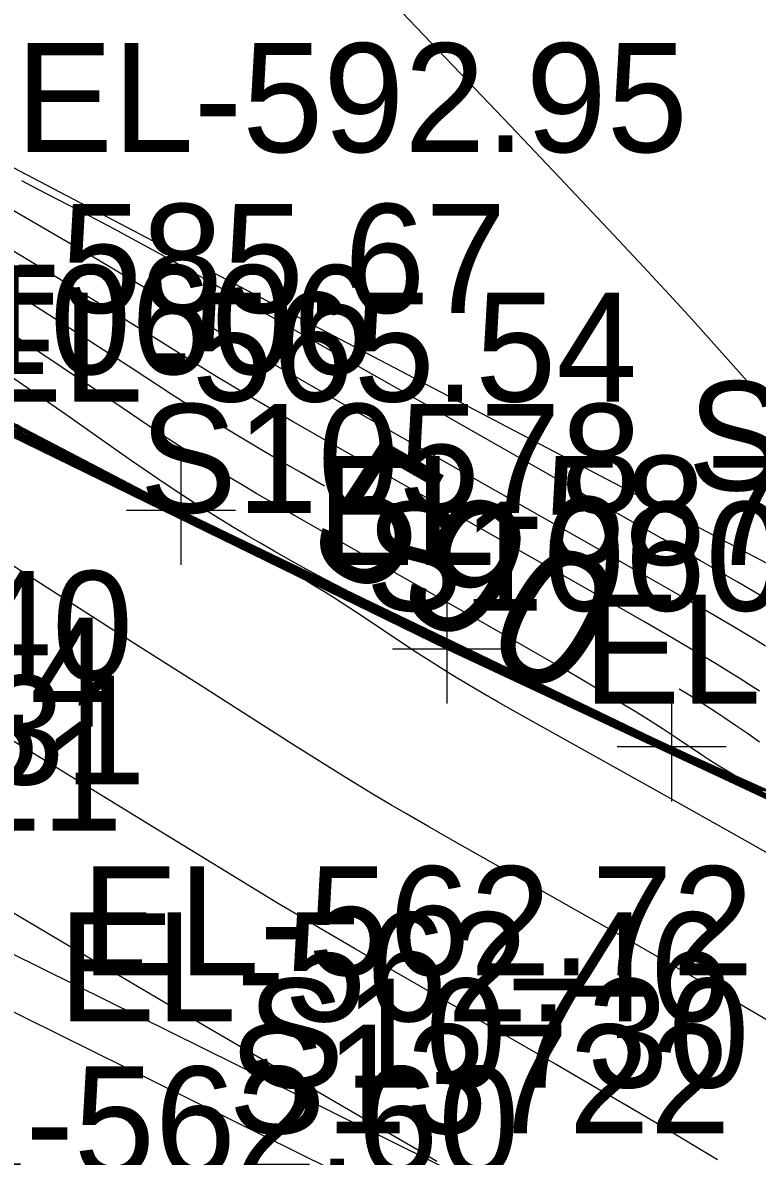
# Model space of a CAD drawing. Extents: x 1729869 to 1735532, y 648588 to 653771.
# Drawn here: x 1730571.7 to 1730598.68, y 652510.05 to 652551.66 of the extents above; entities that cross this region are included whole.
import ezdxf

# ---------------------------------------------------------------- set-up
doc = ezdxf.new("R2010")
doc.units = 0
for name, color, linetype in [('SURVEY - CONTOURS - Index with Text', 7, 'Continuous'), ('SURVEY - CONTOURS - Intermediate with optional Text', 7, 'Continuous'), ('SURVEY - DTM - Breaklines', 7, 'Continuous'), ('SURVEY - DTM - Breaklines - Points - Elevations', 7, 'Continuous'), ('SURVEY - DTM - Breaklines - Points - Locators', 7, 'Continuous'), ('SURVEY - DTM - Breaklines - Points - Numbers', 7, 'Continuous'), ('SURVEY - NON-TRANSPORTATION - Features', 7, 'Continuous'), ('SURVEY - NON-TRANSPORTATION - Features - Points - Elevations', 7, 'Continuous'), ('SURVEY - NON-TRANSPORTATION - Features - Points - Locators', 7, 'Continuous'), ('SURVEY - NON-TRANSPORTATION - Features - Points - Numbers', 7, 'Continuous'), ('SURVEY - TRANSPORTATION - Features', 7, 'Continuous'), ('SURVEY - TRANSPORTATION - Features - Points - Elevations', 7, 'Continuous'), ('SURVEY - TRANSPORTATION - Features - Points - Numbers', 7, 'Continuous'), ('SURVEY - TRANSPORTATION - Roads - Points - Elevations', 7, 'Continuous')]:
    doc.layers.add(name, color=color, linetype=linetype)

msp = doc.modelspace()

# ---------------------------------------------------------------- linework, layer by layer
at = {"layer": 'SURVEY - CONTOURS - Index with Text'}
for points in [[(1730582.789, 652534.642), (1730581.91, 652535.142), (1730581.131, 652535.59), (1730580.364, 652536.037), (1730579.745, 652536.403), (1730579.134, 652536.771), (1730578.529, 652537.144), (1730578.216, 652537.341), (1730577.864, 652537.565), (1730577.158, 652538.022), (1730575.762, 652538.933), (1730574.099, 652540.005), (1730572.696, 652540.906), (1730571.988, 652541.356), (1730570.906, 652542.033)], [(1730580.749, 652532.144), (1730580.098, 652532.458), (1730579.05, 652532.968), (1730577.88, 652533.543), (1730577.064, 652533.95), (1730575.977, 652534.503), (1730574.947, 652535.034), (1730573.015, 652536.041), (1730569.508, 652537.878)], [(1730603.235, 652521.354), (1730597.92, 652523.806), (1730597.575, 652523.966), (1730596.957, 652524.25), (1730595.437, 652524.955), (1730593.776, 652525.733), (1730591.708, 652526.709), (1730589.356, 652527.826), (1730587.704, 652528.618), (1730585.783, 652529.547), (1730578.869, 652532.909), (1730577.223, 652533.716), (1730575.246, 652534.693), (1730574.925, 652534.857), (1730573.578, 652535.536), (1730573.251, 652535.703), (1730572.842, 652535.906), (1730570.511, 652537.085)], [(1730592.921, 652526.07), (1730592.765, 652526.144), (1730589.865, 652527.508), (1730588.185, 652528.304), (1730586.806, 652528.965), (1730585.038, 652529.823), (1730577.628, 652533.442), (1730575.631, 652534.423), (1730573.404, 652535.524), (1730570.649, 652536.894)], [(1730598.789, 652523.475), (1730598.475, 652523.623), (1730597.633, 652524.004), (1730595.947, 652524.78), (1730594.861, 652525.286), (1730593.485, 652525.934), (1730591.834, 652526.72), (1730591.408, 652526.926), (1730590.778, 652527.225), (1730588.68, 652528.232), (1730586.035, 652529.51), (1730579.624, 652532.616), (1730578.38, 652533.222), (1730577.396, 652533.707)], [(1730600.04, 652514.463), (1730596.882, 652516.3), (1730595.684, 652516.989), (1730593.506, 652518.233), (1730591.299, 652519.486), (1730587.382, 652521.703), (1730586.579, 652522.161), (1730585.792, 652522.615), (1730585.222, 652522.948), (1730584.661, 652523.282), (1730584.015, 652523.671), (1730583.576, 652523.941), (1730582.79, 652524.432), (1730581.59, 652525.191), (1730578.259, 652527.311), (1730576.222, 652528.605), (1730574.778, 652529.523), (1730571.295, 652531.755)], [(1730598.761, 652525.251), (1730598.321, 652525.562), (1730597.883, 652525.865), (1730597.447, 652526.159), (1730597.198, 652526.324), (1730596.699, 652526.647), (1730596.199, 652526.961), (1730595.812, 652527.199)], [(1730600.257, 652522.879), (1730597.51, 652524.125), (1730596.497, 652524.589), (1730595.34, 652525.125), (1730594.466, 652525.535), (1730594.262, 652525.632)]]:
    msp.add_lwpolyline(points, dxfattribs=at)
at = {"layer": 'SURVEY - CONTOURS - Intermediate with optional Text'}
for points in [[(1730599.909, 652536.647), (1730598.485, 652538.285), (1730597.804, 652539.059), (1730597.079, 652539.874), (1730596.691, 652540.305), (1730596.282, 652540.757), (1730595.448, 652541.669), (1730594.498, 652542.695), (1730593.406, 652543.862), (1730591.622, 652545.753), (1730589.615, 652547.865), (1730587.495, 652550.088), (1730585.37, 652552.31)], [(1730598.975, 652528.775), (1730598.583, 652529.014), (1730597.787, 652529.491), (1730596.853, 652530.041), (1730595.999, 652530.537), (1730594.718, 652531.272), (1730592.304, 652532.643), (1730583.577, 652537.596), (1730581.813, 652538.604), (1730580.891, 652539.136), (1730579.978, 652539.668), (1730579.086, 652540.195), (1730577.007, 652541.436), (1730574.456, 652542.948), (1730573.281, 652543.639), (1730571.788, 652544.506), (1730568.514, 652546.401)], [(1730598.944, 652530.543), (1730597.961, 652531.117), (1730596.589, 652531.91), (1730595.172, 652532.721), (1730592.532, 652534.219), (1730586.567, 652537.6), (1730583.384, 652539.409), (1730579.396, 652541.681), (1730578.418, 652542.235), (1730577.819, 652542.57), (1730577.216, 652542.906), (1730576.607, 652543.242), (1730575.994, 652543.577), (1730575.072, 652544.072), (1730574.136, 652544.565), (1730572.267, 652545.539), (1730571.668, 652545.855)], [(1730598.757, 652527.124), (1730598.397, 652527.355), (1730598.076, 652527.558), (1730597.754, 652527.759), (1730597.107, 652528.156), (1730596.401, 652528.58), (1730595.585, 652529.059), (1730594.507, 652529.682), (1730593.083, 652530.494), (1730582.944, 652536.255), (1730581.63, 652537.007), (1730580.922, 652537.417), (1730580.161, 652537.863), (1730579.411, 652538.31), (1730578.774, 652538.697), (1730578.181, 652539.064), (1730576.607, 652540.048), (1730575.033, 652541.024), (1730573.46, 652541.995), (1730572.446, 652542.614), (1730571.174, 652543.379)], [(1730599.633, 652523.214), (1730598.184, 652523.868), (1730597.833, 652524.036), (1730597.521, 652524.217), (1730597.218, 652524.403), (1730596.921, 652524.593), (1730596.626, 652524.787), (1730595.701, 652525.407), (1730595.219, 652525.723), (1730594.682, 652526.065), (1730594.192, 652526.369), (1730593.684, 652526.679), (1730593.163, 652526.992), (1730592.633, 652527.307), (1730591.727, 652527.838), (1730590.453, 652528.574), (1730588.863, 652529.485), (1730585.016, 652531.675), (1730581.677, 652533.572), (1730580.755, 652534.101), (1730580.301, 652534.365), (1730579.853, 652534.628), (1730579.178, 652535.031), (1730578.713, 652535.314), (1730578.253, 652535.601), (1730577.722, 652535.94), (1730577.252, 652536.247), (1730576.839, 652536.522), (1730576.007, 652537.083), (1730574.635, 652538.011), (1730573.153, 652539.006), (1730571.929, 652539.821), (1730571.111, 652540.359)], [(1730598.722, 652523.537), (1730597.78, 652523.963), (1730596.448, 652524.574), (1730595.246, 652525.131), (1730594.111, 652525.664), (1730592.777, 652526.298), (1730590.009, 652527.625), (1730586.862, 652529.143), (1730579.803, 652532.558), (1730578.443, 652533.221), (1730577.366, 652533.752), (1730576.858, 652534.005), (1730576.651, 652534.107), (1730576.081, 652534.397), (1730574.741, 652535.081), (1730573.833, 652535.549), (1730573.342, 652535.805), (1730572.599, 652536.186), (1730565.512, 652539.856)], [(1730598.841, 652523.496), (1730597.857, 652523.941), (1730596.465, 652524.578), (1730595.278, 652525.128), (1730594.224, 652525.624), (1730592.834, 652526.284), (1730590.109, 652527.593), (1730586.439, 652529.365), (1730579.896, 652532.527), (1730578.474, 652533.221), (1730577.384, 652533.759), (1730576.928, 652533.986), (1730576.746, 652534.075), (1730576.443, 652534.231), (1730575.28, 652534.824), (1730573.861, 652535.555), (1730573.118, 652535.943), (1730572.913, 652536.046), (1730568.045, 652538.577)], [(1730600.278, 652522.912), (1730598.333, 652523.79), (1730597.118, 652524.343), (1730595.906, 652524.901), (1730594.988, 652525.33), (1730593.742, 652525.92), (1730591.827, 652526.839), (1730588.638, 652528.375), (1730583.715, 652530.754), (1730583.268, 652530.981), (1730582.748, 652531.253), (1730582.247, 652531.523), (1730581.643, 652531.857), (1730580.936, 652532.258), (1730580.433, 652532.548), (1730579.921, 652532.849), (1730579.403, 652533.158), (1730578.885, 652533.474), (1730578.246, 652533.873), (1730577.754, 652534.188), (1730577.267, 652534.508), (1730576.698, 652534.89), (1730576.199, 652535.231), (1730575.699, 652535.577), (1730574.699, 652536.276), (1730573.243, 652537.296), (1730572.101, 652538.089), (1730571.149, 652538.745)], [(1730605.573, 652517.497), (1730597.946, 652521.799), (1730595.381, 652523.239), (1730590.86, 652525.762), (1730589.726, 652526.4), (1730589.167, 652526.719), (1730588.616, 652527.038), (1730588.077, 652527.355), (1730587.44, 652527.738), (1730586.891, 652528.078), (1730586.432, 652528.37), (1730586.203, 652528.518), (1730585.699, 652528.849), (1730584.199, 652529.849), (1730583.71, 652530.172), (1730583.118, 652530.555), (1730582.817, 652530.745), (1730582.433, 652530.979), (1730582.236, 652531.096), (1730582.033, 652531.213), (1730581.824, 652531.331), (1730581.252, 652531.622), (1730573.825, 652535.251), (1730572.029, 652536.127), (1730567.584, 652538.31)], [(1730598.959, 652523.455), (1730597.937, 652523.918), (1730596.482, 652524.583), (1730595.309, 652525.126), (1730594.341, 652525.581), (1730592.892, 652526.271), (1730590.213, 652527.559), (1730579.994, 652532.494), (1730578.504, 652533.221), (1730577.612, 652533.661), (1730577, 652533.966), (1730575.857, 652534.546), (1730574.878, 652535.05), (1730573.372, 652535.831), (1730573.152, 652535.947), (1730572.755, 652536.152), (1730568.968, 652538.127)], [(1730601.017, 652522.55), (1730598.11, 652523.865), (1730597.04, 652524.352), (1730595.753, 652524.945), (1730594.796, 652525.392), (1730593.545, 652525.986), (1730591.93, 652526.761), (1730585.105, 652530.059), (1730580.217, 652532.415), (1730579.109, 652532.954), (1730578.023, 652533.489), (1730577.556, 652533.72), (1730577.414, 652533.793), (1730577.278, 652533.859), (1730576.803, 652534.101), (1730576.111, 652534.455), (1730575.008, 652535.025), (1730572.602, 652536.281), (1730570.025, 652537.627)], [(1730622.792, 652511.62), (1730618.19, 652513.924), (1730614.34, 652515.861), (1730612.461, 652516.806), (1730611.235, 652517.418), (1730610.204, 652517.925), (1730609.405, 652518.312), (1730608.805, 652518.599), (1730607.583, 652519.179), (1730605.411, 652520.195), (1730598.703, 652523.327), (1730590.907, 652526.973), (1730589.097, 652527.824), (1730587.488, 652528.588), (1730586.49, 652529.068), (1730584.772, 652529.901), (1730575.93, 652534.228), (1730573.223, 652535.558), (1730569.183, 652537.551)], [(1730625.267, 652510.58), (1730620.765, 652512.785), (1730618.715, 652513.783), (1730614.648, 652515.764), (1730614.526, 652515.816), (1730614.434, 652515.851), (1730613.676, 652516.234), (1730613.079, 652516.535), (1730611.394, 652517.367), (1730610.293, 652517.905), (1730609.366, 652518.352), (1730608.252, 652518.882), (1730606.527, 652519.692), (1730597.03, 652524.123), (1730591.777, 652526.58), (1730589.75, 652527.532), (1730588.125, 652528.3), (1730586.833, 652528.919), (1730585.414, 652529.606), (1730582.205, 652531.173), (1730576.002, 652534.208), (1730573.177, 652535.599), (1730569.828, 652537.256)], [(1730598.884, 652523.446), (1730598.6, 652523.579), (1730597.706, 652523.984), (1730596.43, 652524.57), (1730595.214, 652525.133), (1730594.002, 652525.702), (1730592.288, 652526.518), (1730591.412, 652526.938), (1730590.215, 652527.511), (1730587.899, 652528.625), (1730579.712, 652532.587), (1730578.411, 652533.222), (1730577.347, 652533.746), (1730576.794, 652534.022), (1730576.557, 652534.138), (1730576.289, 652534.272), (1730575.96, 652534.441), (1730574.672, 652535.097), (1730573.8, 652535.545), (1730573.326, 652535.793), (1730572.802, 652536.058), (1730569.853, 652537.581)], [(1730602.9, 652521.527), (1730598.018, 652523.775), (1730597.67, 652523.936), (1730597.01, 652524.238), (1730595.45, 652524.961), (1730593.866, 652525.703), (1730591.733, 652526.711), (1730591.394, 652526.874), (1730589.832, 652527.615), (1730588.066, 652528.46), (1730586.203, 652529.36), (1730578.937, 652532.891), (1730577.243, 652533.721), (1730576.127, 652534.274), (1730575.756, 652534.456), (1730575.376, 652534.646), (1730575.027, 652534.824), (1730573.615, 652535.537), (1730573.268, 652535.717), (1730572.882, 652535.907), (1730570.628, 652537.05)], [(1730603.605, 652521.165), (1730596.297, 652524.543), (1730594.556, 652525.354), (1730592.622, 652526.264), (1730589.68, 652527.657), (1730587.964, 652528.476), (1730586.537, 652529.164), (1730582.848, 652530.958), (1730578.494, 652533.078), (1730576.793, 652533.913), (1730575.111, 652534.743), (1730574.821, 652534.892), (1730573.539, 652535.535), (1730573.227, 652535.693), (1730572.385, 652536.115), (1730570.713, 652536.956)], [(1730602.598, 652521.683), (1730598.516, 652523.559), (1730597.765, 652523.906), (1730597.063, 652524.227), (1730595.464, 652524.967), (1730593.955, 652525.674), (1730592.122, 652526.541), (1730591.399, 652526.886), (1730590.649, 652527.241), (1730588.82, 652528.115), (1730586.832, 652529.072), (1730579.366, 652532.697), (1730577.668, 652533.527), (1730576.207, 652534.25), (1730575.866, 652534.417), (1730573.653, 652535.538), (1730573.28, 652535.733), (1730572.924, 652535.908), (1730570.745, 652537.016)], [(1730602.334, 652521.822), (1730598.606, 652523.531), (1730598.236, 652523.704), (1730597.117, 652524.215), (1730595.836, 652524.807), (1730594.402, 652525.476), (1730592.924, 652526.174), (1730591.784, 652526.716), (1730591.402, 652526.9), (1730590.692, 652527.236), (1730588.538, 652528.267), (1730586.606, 652529.199), (1730579.451, 652532.67), (1730577.78, 652533.487), (1730576.291, 652534.224), (1730575.978, 652534.376), (1730575.23, 652534.757), (1730573.691, 652535.539), (1730573.289, 652535.75), (1730572.964, 652535.909), (1730570.862, 652536.981)], [(1730603.241, 652521.56), (1730598.21, 652523.833), (1730597.078, 652524.348), (1730595.837, 652524.919), (1730595.405, 652525.119), (1730594.207, 652525.684), (1730593.07, 652526.227), (1730590.889, 652527.279), (1730585.273, 652529.995), (1730579.718, 652532.673), (1730577.93, 652533.542), (1730576.857, 652534.068), (1730573.02, 652536.078), (1730572.777, 652536.199), (1730571.752, 652536.737), (1730571.473, 652536.905)], [(1730603.934, 652520.957), (1730595.942, 652524.67), (1730593.393, 652525.862), (1730590.403, 652527.269), (1730588.521, 652528.16), (1730587.009, 652528.885), (1730585.578, 652529.577), (1730578.09, 652533.231), (1730576.199, 652534.159), (1730574.743, 652534.877), (1730571.252, 652536.616)], [(1730604.459, 652520.731), (1730595.873, 652524.715), (1730593.494, 652525.827), (1730590.441, 652527.265), (1730588.635, 652528.122), (1730587.1, 652528.857), (1730585.185, 652529.786), (1730578.121, 652533.23), (1730576.261, 652534.144), (1730575.348, 652534.595), (1730574.853, 652534.838), (1730574.607, 652534.963), (1730571.353, 652536.588)], [(1730598.697, 652523.503), (1730598.353, 652523.664), (1730597.561, 652524.024), (1730595.831, 652524.821), (1730594.471, 652525.456), (1730592.999, 652526.152), (1730591.81, 652526.718), (1730591.404, 652526.913), (1730590.735, 652527.231), (1730588.608, 652528.25), (1730586.304, 652529.362), (1730579.537, 652532.643), (1730577.9, 652533.443), (1730576.378, 652534.196), (1730576.094, 652534.335), (1730575.726, 652534.525), (1730574.533, 652535.129), (1730573.728, 652535.54), (1730573.299, 652535.765), (1730573.001, 652535.913), (1730571.395, 652536.733)], [(1730601.284, 652522.221), (1730596.279, 652524.538), (1730594.504, 652525.366), (1730592.249, 652526.426), (1730589.603, 652527.677), (1730587.913, 652528.483), (1730586.521, 652529.154), (1730583.672, 652530.54), (1730578.153, 652533.23), (1730576.321, 652534.13), (1730575.451, 652534.56), (1730574.973, 652534.794), (1730574.716, 652534.927), (1730571.453, 652536.561)], [(1730600.469, 652522.533), (1730594.835, 652525.161), (1730590.867, 652527.021), (1730588.773, 652528.008), (1730587.336, 652528.693), (1730585.977, 652529.349), (1730583.924, 652530.349), (1730577.127, 652533.672), (1730574.474, 652534.977), (1730571.572, 652536.413)], [(1730597.219, 652509.92), (1730595.155, 652511.153), (1730593.941, 652511.871), (1730592.839, 652512.516), (1730591.264, 652513.428), (1730589.095, 652514.676), (1730585.349, 652516.827), (1730583.883, 652517.674), (1730582.654, 652518.392), (1730581.848, 652518.869), (1730581.058, 652519.343), (1730579.914, 652520.04), (1730576.362, 652522.217), (1730574.747, 652523.207), (1730572.512, 652524.571), (1730570.651, 652525.712)], [(1730586.913, 652509.862), (1730586.261, 652510.246), (1730584.633, 652511.194), (1730581.078, 652513.257), (1730579.255, 652514.32), (1730577.146, 652515.557), (1730574.005, 652517.41), (1730571.235, 652519.046)]]:
    msp.add_lwpolyline(points, dxfattribs=at)
at = {"layer": 'SURVEY - DTM - Breaklines'}
for points in [[(1730441.393, 652642.803), (1730443.373, 652630.982), (1730453.252, 652621.097), (1730462.84, 652612.866), (1730470.362, 652599.998), (1730480.732, 652594.755), (1730532.127, 652571.293), (1730546.64, 652560.001), (1730566.441, 652548.905), (1730603.456, 652529.492), (1730615.327, 652524.96), (1730625.391, 652526.978), (1730642.944, 652518.809), (1730669.4, 652502.967), (1730704.75, 652484.698), (1730707.44, 652490.134), (1730690.003, 652527.227), (1730647.835, 652566.827), (1730612.187, 652598.727), (1730586.615, 652631.581), (1730568.094, 652657.759), (1730545.903, 652690.538), (1730525.357, 652726.957), (1730505.615, 652783.359)], [(1730490.551, 652573.025), (1730512.295, 652563.924), (1730541.458, 652549.701), (1730564.585, 652539.751), (1730587.282, 652528.665), (1730610.102, 652517.978), (1730632.586, 652506.602), (1730654.515, 652494.29), (1730676.681, 652482.104), (1730697.114, 652470.375), (1730699.311, 652471.065), (1730704.444, 652479.186)], [(1730701.831, 652448.311), (1730680.069, 652460.611), (1730658.147, 652472.777), (1730635.92, 652484.613), (1730613.644, 652496.246), (1730591.357, 652507.57), (1730568.855, 652518.695), (1730546.07, 652529.531), (1730523.318, 652540.081), (1730500.602, 652550.622), (1730482.95, 652558.576)]]:
    msp.add_lwpolyline(points, dxfattribs=at)
at = {"layer": 'SURVEY - DTM - Breaklines - Points - Locators'}
for p, q in [((1730587.282, 652530.665), (1730587.282, 652526.665)), ((1730589.282, 652528.665), (1730585.282, 652528.665))]:
    msp.add_line(p, q, dxfattribs=at)
at = {"layer": 'SURVEY - NON-TRANSPORTATION - Features'}
msp.add_lwpolyline([(1730429.343, 652607.489), (1730442.957, 652602.574), (1730457.146, 652595.264), (1730458.959, 652590.312), (1730476.962, 652581.597), (1730495.146, 652573.243), (1730515.444, 652562.916), (1730523.13, 652559.158), (1730541.104, 652550.387), (1730559.777, 652543.004), (1730577.511, 652533.756), (1730595.53, 652525.071), (1730613.788, 652516.865), (1730634.557, 652513.648), (1730652.947, 652505.702), (1730671.445, 652497.973), (1730688.349, 652487.075), (1730703.072, 652482.66), (1730707.144, 652485.016), (1730710.458, 652487.482)], dxfattribs=at)
at = {"layer": 'SURVEY - NON-TRANSPORTATION - Features - Points - Locators'}
for p, q in [((1730577.511, 652535.756), (1730577.511, 652531.756)), ((1730579.511, 652533.756), (1730575.511, 652533.756)), ((1730595.53, 652527.071), (1730595.53, 652523.071)), ((1730597.53, 652525.071), (1730593.53, 652525.071))]:
    msp.add_line(p, q, dxfattribs=at)
at = {"layer": 'SURVEY - TRANSPORTATION - Features'}
msp.add_lwpolyline([(1730482.128, 652556.778), (1730499.818, 652548.902), (1730522.526, 652538.364), (1730545.264, 652527.819), (1730568.012, 652517.002), (1730590.497, 652505.885), (1730612.785, 652494.561), (1730635.04, 652482.939), (1730657.237, 652471.119), (1730679.148, 652458.959), (1730700.909, 652446.658)], dxfattribs=at)

# ---------------------------------------------------------------- texts
at = {"layer": 'SURVEY - CONTOURS - Index with Text'}
msp.add_text('590', height=5, rotation=330.252, dxfattribs=at).set_placement((1730581.933, 652532.27))
at = {"layer": 'SURVEY - DTM - Breaklines - Points - Elevations'}
for s, p in [('EL-592.95', (1730571.441, 652546.905)), ('EL-565.54', (1730569.585, 652537.751)), ('EL-562.40', (1730551.07, 652527.531)), ('EL-566.14', (1730592.282, 652526.665)), ('EL-562.72', (1730573.855, 652516.695))]:
    msp.add_text(s, height=4, dxfattribs=at).set_placement(p)
at = {"layer": 'SURVEY - DTM - Breaklines - Points - Numbers'}
for s, p in [('S297', (1730596.12, 652534.492)), ('S10578', (1730575.995, 652533.665)), ('S10731', (1730557.773, 652523.695)), ('S10730', (1730579.944, 652512.57))]:
    msp.add_text(s, height=4, dxfattribs=at).set_placement(p)
at = {"layer": 'SURVEY - NON-TRANSPORTATION - Features - Points - Elevations'}
for s, p in [('EL-585.67', (1730564.777, 652541.004)), ('EL-587.68', (1730582.511, 652531.756))]:
    msp.add_text(s, height=4, dxfattribs=at).set_placement(p)
at = {"layer": 'SURVEY - NON-TRANSPORTATION - Features - Points - Numbers'}
for s, p in [('S10606', (1730566.161, 652538.756)), ('S10607', (1730584.29, 652530.071))]:
    msp.add_text(s, height=4, dxfattribs=at).set_placement(p)
at = {"layer": 'SURVEY - TRANSPORTATION - Features - Points - Elevations'}
for s, p in [('EL-562.14', (1730550.264, 652525.819)), ('EL-562.46', (1730573.012, 652515.002))]:
    msp.add_text(s, height=4, dxfattribs=at).set_placement(p)
at = {"layer": 'SURVEY - TRANSPORTATION - Features - Points - Numbers'}
for s, p in [('S13721', (1730556.93, 652522.002)), ('S13722', (1730579.257, 652510.885))]:
    msp.add_text(s, height=4, dxfattribs=at).set_placement(p)
at = {"layer": 'SURVEY - TRANSPORTATION - Roads - Points - Elevations'}
msp.add_text('EL-562.60', height=4, dxfattribs=at).set_placement((1730565.256, 652509.345))

doc.saveas('drawing.dxf')
